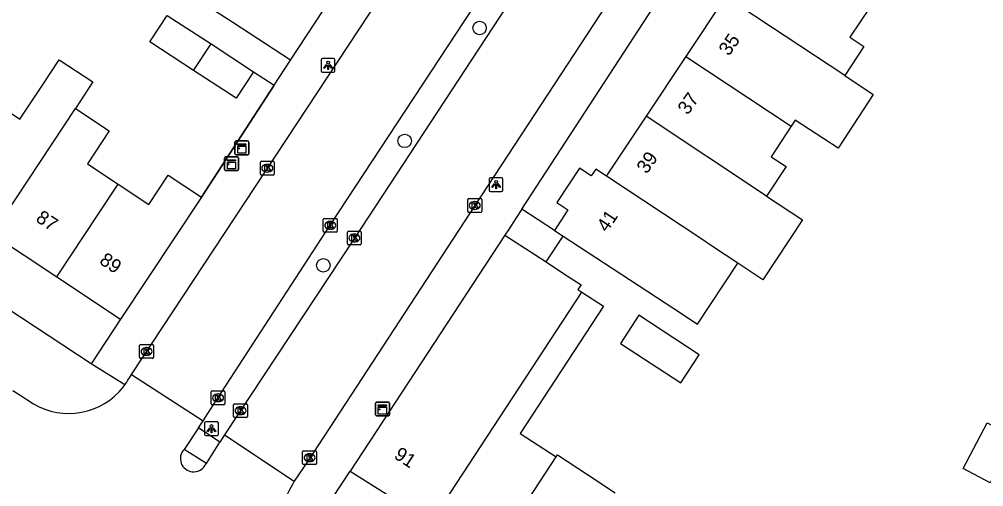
# Model space of a CAD drawing. Extents: x 159280 to 160375, y 384531 to 385872.
# Drawn here: x 160018.1 to 160088.1, y 384870.6 to 384904.5 of the extents above; entities that cross this region are included whole.
import ezdxf

# ---------------------------------------------------------------- set-up
doc = ezdxf.new("R2010")
doc.units = 0
for name, color, linetype in [('IMGEO_Boom', 7, 'Continuous'), ('IMGEO_Kast', 7, 'Continuous'), ('IMGEO_Kolk', 7, 'Continuous'), ('IMGEO_Lichtpunt', 7, 'Continuous'), ('IMGEO_Muur', 7, 'Continuous'), ('IMGEO_Pand', 7, 'Continuous'), ('IMGEO_Pand_nummerreeks', 7, 'Continuous'), ('IMGEO_Rijbaan_lokaal_open', 7, 'Continuous'), ('IMGEO_Voetpad_open', 7, 'Continuous')]:
    doc.layers.add(name, color=color, linetype=linetype)

msp = doc.modelspace()

# ---------------------------------------------------------------- linework, layer by layer
at = {"layer": 'IMGEO_Boom'}
for centre in [(160051.532, 384903.902), (160046.097, 384895.698), (160040.191, 384886.662)]:
    msp.add_circle(centre, 0.489, dxfattribs=at)
at = {"layer": 'IMGEO_Kast'}
for p, q in [((160033.78, 384894.768), (160033.78, 384895.609)), ((160033.78, 384895.609), (160033.78, 384894.768)), ((160033.855, 384895.693), (160034.696, 384895.693)), ((160034.696, 384895.693), (160033.855, 384895.693)), ((160034.78, 384895.618), (160034.78, 384894.777)), ((160034.78, 384894.777), (160034.78, 384895.618)), ((160034.705, 384894.693), (160033.864, 384894.693)), ((160033.864, 384894.693), (160034.705, 384894.693)), ((160033.03, 384893.612), (160033.03, 384894.453)), ((160033.03, 384894.453), (160033.03, 384893.612)), ((160033.105, 384894.537), (160033.946, 384894.537)), ((160033.946, 384894.537), (160033.105, 384894.537)), ((160034.03, 384894.462), (160034.03, 384893.621)), ((160034.03, 384893.621), (160034.03, 384894.462)), ((160033.955, 384893.537), (160033.114, 384893.537)), ((160033.114, 384893.537), (160033.955, 384893.537)), ((160043.988, 384875.803), (160043.988, 384876.644)), ((160043.988, 384876.644), (160043.988, 384875.803)), ((160044.063, 384876.728), (160044.904, 384876.728)), ((160044.904, 384876.728), (160044.063, 384876.728)), ((160044.988, 384876.653), (160044.988, 384875.812)), ((160044.988, 384875.812), (160044.988, 384876.653)), ((160044.913, 384875.728), (160044.072, 384875.728)), ((160044.072, 384875.728), (160044.913, 384875.728))]:
    msp.add_line(p, q, dxfattribs=at)
for points in [[(160033.975, 384895.483), (160034.575, 384895.483), (160034.575, 384895.398), (160033.975, 384895.398), (160033.975, 384895.483)], [(160033.975, 384895.308), (160034.575, 384895.308), (160034.575, 384894.819), (160033.975, 384894.819), (160033.975, 384895.308)], [(160033.225, 384894.327), (160033.825, 384894.327), (160033.825, 384894.242), (160033.225, 384894.242), (160033.225, 384894.327)], [(160033.225, 384894.152), (160033.825, 384894.152), (160033.825, 384893.663), (160033.225, 384893.663), (160033.225, 384894.152)], [(160044.183, 384876.518), (160044.783, 384876.518), (160044.783, 384876.433), (160044.183, 384876.433), (160044.183, 384876.518)], [(160044.183, 384876.343), (160044.783, 384876.343), (160044.783, 384875.854), (160044.183, 384875.854), (160044.183, 384876.343)]]:
    msp.add_lwpolyline(points, dxfattribs=at)
for centre in [(160034.059, 384895.157), (160033.309, 384894.001), (160044.267, 384876.192)]:
    msp.add_circle(centre, 0.0377, dxfattribs=at)
for centre, start, end in [((160033.858, 384895.615), 92.4484, 184.28452), ((160033.858, 384895.615), 92.4484, 184.28452), ((160034.702, 384895.615), 2.4484, 94.28452), ((160034.702, 384895.615), 2.4484, 94.28452), ((160033.858, 384894.771), 182.4484, 274.28452), ((160033.858, 384894.771), 182.4484, 274.28452), ((160034.702, 384894.771), 272.4484, 4.28452), ((160034.702, 384894.771), 272.4484, 4.28452), ((160033.108, 384894.459), 92.4484, 184.28452), ((160033.108, 384894.459), 92.4484, 184.28452), ((160033.952, 384894.459), 2.4484, 94.28452), ((160033.952, 384894.459), 2.4484, 94.28452), ((160033.108, 384893.615), 182.4484, 274.28452), ((160033.108, 384893.615), 182.4484, 274.28452), ((160033.952, 384893.615), 272.4484, 4.28452), ((160033.952, 384893.615), 272.4484, 4.28452), ((160044.066, 384876.65), 92.4484, 184.28452), ((160044.066, 384876.65), 92.4484, 184.28452), ((160044.91, 384876.65), 2.4484, 94.28452), ((160044.91, 384876.65), 2.4484, 94.28452), ((160044.066, 384875.806), 182.4484, 274.28452), ((160044.066, 384875.806), 182.4484, 274.28452), ((160044.91, 384875.806), 272.4484, 4.28452), ((160044.91, 384875.806), 272.4484, 4.28452)]:
    msp.add_arc(centre, 0.0779, start, end, dxfattribs=at)
at = {"layer": 'IMGEO_Kolk'}
for p, q in [((160035.626, 384893.29), (160035.626, 384894.142)), ((160035.701, 384894.216), (160036.553, 384894.216)), ((160036.114, 384893.996), (160036.139, 384893.996)), ((160036.627, 384894.142), (160036.627, 384893.29)), ((160036.553, 384893.216), (160035.701, 384893.216)), ((160036.137, 384893.436), (160036.112, 384893.436)), ((160050.684, 384890.58), (160050.684, 384891.432)), ((160050.759, 384891.506), (160051.611, 384891.506)), ((160051.172, 384891.286), (160051.197, 384891.286)), ((160051.685, 384891.432), (160051.685, 384890.58)), ((160051.611, 384890.506), (160050.759, 384890.506)), ((160051.195, 384890.726), (160051.17, 384890.726)), ((160040.19, 384889.137), (160040.19, 384889.989)), ((160040.265, 384890.063), (160041.117, 384890.063)), ((160040.678, 384889.843), (160040.703, 384889.843)), ((160041.191, 384889.989), (160041.191, 384889.137)), ((160041.117, 384889.063), (160040.265, 384889.063)), ((160040.701, 384889.283), (160040.676, 384889.283)), ((160041.946, 384888.218), (160041.946, 384889.07)), ((160042.021, 384889.144), (160042.873, 384889.144)), ((160042.947, 384889.07), (160042.947, 384888.218)), ((160042.457, 384888.364), (160042.432, 384888.364)), ((160042.434, 384888.924), (160042.459, 384888.924)), ((160042.873, 384888.144), (160042.021, 384888.144)), ((160026.858, 384879.977), (160026.858, 384880.829)), ((160026.933, 384880.903), (160027.785, 384880.903)), ((160027.346, 384880.683), (160027.371, 384880.683)), ((160027.859, 384880.829), (160027.859, 384879.977)), ((160027.785, 384879.903), (160026.933, 384879.903)), ((160027.369, 384880.123), (160027.344, 384880.123)), ((160032.048, 384876.609), (160032.048, 384877.461)), ((160032.123, 384877.535), (160032.975, 384877.535)), ((160032.536, 384877.315), (160032.561, 384877.315)), ((160033.049, 384877.461), (160033.049, 384876.609)), ((160032.975, 384876.535), (160032.123, 384876.535)), ((160032.559, 384876.755), (160032.534, 384876.755)), ((160033.681, 384875.675), (160033.681, 384876.527)), ((160033.756, 384876.601), (160034.608, 384876.601)), ((160034.169, 384876.381), (160034.194, 384876.381)), ((160034.682, 384876.527), (160034.682, 384875.675)), ((160034.192, 384875.821), (160034.167, 384875.821)), ((160034.608, 384875.601), (160033.756, 384875.601)), ((160038.69, 384872.258), (160038.69, 384873.11)), ((160038.765, 384873.184), (160039.617, 384873.184)), ((160039.178, 384872.964), (160039.203, 384872.964)), ((160039.691, 384873.11), (160039.691, 384872.258)), ((160039.617, 384872.184), (160038.765, 384872.184)), ((160039.201, 384872.404), (160039.176, 384872.404))]:
    msp.add_line(p, q, dxfattribs=at)
for points in [[(160035.626, 384893.29), (160035.626, 384894.142)], [(160035.701, 384894.216), (160036.553, 384894.216)], [(160035.947, 384893.916), (160036.07, 384893.916), (160036.07, 384893.765), (160036.2, 384893.916), (160036.364, 384893.916), (160036.218, 384893.765), (160036.371, 384893.516), (160036.219, 384893.516), (160036.134, 384893.68), (160036.07, 384893.613), (160036.07, 384893.516), (160035.947, 384893.516), (160035.947, 384893.916)], [(160036.627, 384894.142), (160036.627, 384893.29)], [(160036.553, 384893.216), (160035.701, 384893.216)], [(160050.684, 384890.58), (160050.684, 384891.432)], [(160050.759, 384891.506), (160051.611, 384891.506)], [(160051.005, 384891.206), (160051.128, 384891.206), (160051.128, 384891.055), (160051.258, 384891.206), (160051.422, 384891.206), (160051.276, 384891.055), (160051.429, 384890.806), (160051.277, 384890.806), (160051.192, 384890.97), (160051.128, 384890.903), (160051.128, 384890.806), (160051.005, 384890.806), (160051.005, 384891.206)], [(160051.685, 384891.432), (160051.685, 384890.58)], [(160051.611, 384890.506), (160050.759, 384890.506)], [(160040.19, 384889.137), (160040.19, 384889.989)], [(160040.265, 384890.063), (160041.117, 384890.063)], [(160040.511, 384889.763), (160040.634, 384889.763), (160040.634, 384889.612), (160040.764, 384889.763), (160040.928, 384889.763), (160040.782, 384889.612), (160040.935, 384889.363), (160040.783, 384889.363), (160040.698, 384889.527), (160040.634, 384889.46), (160040.634, 384889.363), (160040.511, 384889.363), (160040.511, 384889.763)], [(160041.191, 384889.989), (160041.191, 384889.137)], [(160041.117, 384889.063), (160040.265, 384889.063)], [(160041.946, 384888.218), (160041.946, 384889.07)], [(160042.021, 384889.144), (160042.873, 384889.144)], [(160042.947, 384889.07), (160042.947, 384888.218)], [(160042.267, 384888.844), (160042.39, 384888.844), (160042.39, 384888.693), (160042.52, 384888.844), (160042.684, 384888.844), (160042.538, 384888.693), (160042.691, 384888.444), (160042.539, 384888.444), (160042.454, 384888.608), (160042.39, 384888.541), (160042.39, 384888.444), (160042.267, 384888.444), (160042.267, 384888.844)], [(160042.873, 384888.144), (160042.021, 384888.144)], [(160026.858, 384879.977), (160026.858, 384880.829)], [(160026.933, 384880.903), (160027.785, 384880.903)], [(160027.179, 384880.603), (160027.302, 384880.603), (160027.302, 384880.452), (160027.432, 384880.603), (160027.596, 384880.603), (160027.45, 384880.452), (160027.603, 384880.203), (160027.451, 384880.203), (160027.366, 384880.367), (160027.302, 384880.3), (160027.302, 384880.203), (160027.179, 384880.203), (160027.179, 384880.603)], [(160027.859, 384880.829), (160027.859, 384879.977)], [(160027.785, 384879.903), (160026.933, 384879.903)], [(160032.048, 384876.609), (160032.048, 384877.461)], [(160032.123, 384877.535), (160032.975, 384877.535)], [(160032.369, 384877.235), (160032.492, 384877.235), (160032.492, 384877.084), (160032.622, 384877.235), (160032.786, 384877.235), (160032.64, 384877.084), (160032.793, 384876.835), (160032.641, 384876.835), (160032.556, 384876.999), (160032.492, 384876.932), (160032.492, 384876.835), (160032.369, 384876.835), (160032.369, 384877.235)], [(160033.049, 384877.461), (160033.049, 384876.609)], [(160032.975, 384876.535), (160032.123, 384876.535)], [(160033.681, 384875.675), (160033.681, 384876.527)], [(160033.756, 384876.601), (160034.608, 384876.601)], [(160034.682, 384876.527), (160034.682, 384875.675)], [(160034.002, 384876.301), (160034.125, 384876.301), (160034.125, 384876.15), (160034.255, 384876.301), (160034.419, 384876.301), (160034.273, 384876.15), (160034.426, 384875.901), (160034.274, 384875.901), (160034.189, 384876.065), (160034.125, 384875.998), (160034.125, 384875.901), (160034.002, 384875.901), (160034.002, 384876.301)], [(160034.608, 384875.601), (160033.756, 384875.601)], [(160038.69, 384872.258), (160038.69, 384873.11)], [(160038.765, 384873.184), (160039.617, 384873.184)], [(160039.011, 384872.884), (160039.134, 384872.884), (160039.134, 384872.733), (160039.264, 384872.884), (160039.428, 384872.884), (160039.282, 384872.733), (160039.435, 384872.484), (160039.283, 384872.484), (160039.198, 384872.648), (160039.134, 384872.581), (160039.134, 384872.484), (160039.011, 384872.484), (160039.011, 384872.884)], [(160039.691, 384873.11), (160039.691, 384872.258)], [(160039.617, 384872.184), (160038.765, 384872.184)]]:
    msp.add_lwpolyline(points, dxfattribs=at)
for centre, start, end in [((160035.703, 384894.14), 91.55205, 178.44795), ((160035.703, 384894.14), 91.55205, 178.44795), ((160036.551, 384894.14), 1.55205, 88.44795), ((160036.551, 384894.14), 1.55205, 88.44795), ((160035.703, 384893.292), 181.55205, 268.44795), ((160035.703, 384893.292), 181.55205, 268.44795), ((160036.551, 384893.292), 271.55205, 358.44795), ((160036.551, 384893.292), 271.55205, 358.44795), ((160050.761, 384891.43), 91.55205, 178.44795), ((160050.761, 384891.43), 91.55205, 178.44795), ((160051.609, 384891.43), 1.55205, 88.44795), ((160051.609, 384891.43), 1.55205, 88.44795), ((160050.761, 384890.582), 181.55205, 268.44795), ((160050.761, 384890.582), 181.55205, 268.44795), ((160051.609, 384890.582), 271.55205, 358.44795), ((160051.609, 384890.582), 271.55205, 358.44795), ((160040.267, 384889.987), 91.55205, 178.44795), ((160040.267, 384889.987), 91.55205, 178.44795), ((160041.115, 384889.987), 1.55205, 88.44795), ((160041.115, 384889.987), 1.55205, 88.44795), ((160040.267, 384889.139), 181.55205, 268.44795), ((160040.267, 384889.139), 181.55205, 268.44795), ((160041.115, 384889.139), 271.55205, 358.44795), ((160041.115, 384889.139), 271.55205, 358.44795), ((160042.023, 384889.068), 91.55205, 178.44795), ((160042.023, 384889.068), 91.55205, 178.44795), ((160042.871, 384889.068), 1.55205, 88.44795), ((160042.871, 384889.068), 1.55205, 88.44795), ((160042.023, 384888.22), 181.55205, 268.44795), ((160042.023, 384888.22), 181.55205, 268.44795), ((160042.871, 384888.22), 271.55205, 358.44795), ((160042.871, 384888.22), 271.55205, 358.44795), ((160026.935, 384880.827), 91.55205, 178.44795), ((160026.935, 384880.827), 91.55205, 178.44795), ((160027.783, 384880.827), 1.55205, 88.44795), ((160027.783, 384880.827), 1.55205, 88.44795), ((160026.935, 384879.979), 181.55205, 268.44795), ((160026.935, 384879.979), 181.55205, 268.44795), ((160027.783, 384879.979), 271.55205, 358.44795), ((160027.783, 384879.979), 271.55205, 358.44795), ((160032.125, 384877.459), 91.55205, 178.44795), ((160032.125, 384877.459), 91.55205, 178.44795), ((160032.973, 384877.459), 1.55205, 88.44795), ((160032.973, 384877.459), 1.55205, 88.44795), ((160032.125, 384876.611), 181.55205, 268.44795), ((160032.125, 384876.611), 181.55205, 268.44795), ((160032.973, 384876.611), 271.55205, 358.44795), ((160032.973, 384876.611), 271.55205, 358.44795), ((160033.758, 384876.525), 91.55205, 178.44795), ((160033.758, 384876.525), 91.55205, 178.44795), ((160034.606, 384876.525), 1.55205, 88.44795), ((160034.606, 384876.525), 1.55205, 88.44795), ((160033.758, 384875.677), 181.55205, 268.44795), ((160033.758, 384875.677), 181.55205, 268.44795), ((160034.606, 384875.677), 271.55205, 358.44795), ((160034.606, 384875.677), 271.55205, 358.44795), ((160038.767, 384873.108), 91.55205, 178.44795), ((160038.767, 384873.108), 91.55205, 178.44795), ((160039.615, 384873.108), 1.55205, 88.44795), ((160039.615, 384873.108), 1.55205, 88.44795), ((160038.767, 384872.26), 181.55205, 268.44795), ((160038.767, 384872.26), 181.55205, 268.44795), ((160039.615, 384872.26), 271.55205, 358.44795), ((160039.615, 384872.26), 271.55205, 358.44795)]:
    msp.add_arc(centre, 0.0765, start, end, dxfattribs=at)
for centre, major_axis, ratio, start_param, end_param in [((160036.113, 384893.716), (-0.387, 0.002), 0.722429, 4.712389, 7.853982), ((160036.138, 384893.716), (-0.39, 0.002), 0.717154, 1.570796, 4.712389), ((160051.171, 384891.006), (-0.387, 0.002), 0.722429, 4.712389, 7.853982), ((160051.196, 384891.006), (-0.39, 0.002), 0.717154, 1.570796, 4.712389), ((160040.677, 384889.563), (-0.387, 0.002), 0.722429, 4.712389, 7.853982), ((160040.702, 384889.563), (-0.39, 0.002), 0.717154, 1.570796, 4.712389), ((160042.433, 384888.644), (-0.387, 0.002), 0.722429, 4.712389, 7.853982), ((160042.458, 384888.644), (-0.39, 0.002), 0.717154, 1.570796, 4.712389), ((160027.345, 384880.403), (-0.387, 0.002), 0.722429, 4.712389, 7.853982), ((160027.37, 384880.403), (-0.39, 0.002), 0.717154, 1.570796, 4.712389), ((160032.535, 384877.035), (-0.387, 0.002), 0.722429, 4.712389, 7.853982), ((160032.56, 384877.035), (-0.39, 0.002), 0.717154, 1.570796, 4.712389), ((160034.168, 384876.101), (-0.387, 0.002), 0.722429, 4.712389, 7.853982), ((160034.193, 384876.101), (-0.39, 0.002), 0.717154, 1.570796, 4.712389), ((160039.177, 384872.684), (-0.387, 0.002), 0.722429, 4.712389, 7.853982), ((160039.202, 384872.684), (-0.39, 0.002), 0.717154, 1.570796, 4.712389)]:
    msp.add_ellipse(centre, major_axis=major_axis, ratio=ratio, start_param=start_param, end_param=end_param, dxfattribs=at)
at = {"layer": 'IMGEO_Lichtpunt'}
for p, q in [((160040.039, 384901.588), (160040.039, 384900.781)), ((160040.039, 384901.588), (160040.039, 384900.781)), ((160040.941, 384901.683), (160040.133, 384901.683)), ((160040.941, 384901.683), (160040.133, 384901.683)), ((160041.035, 384900.781), (160041.035, 384901.588)), ((160041.035, 384900.781), (160041.035, 384901.588)), ((160040.133, 384900.687), (160040.941, 384900.687)), ((160040.133, 384900.687), (160040.941, 384900.687)), ((160052.23, 384892.93), (160052.23, 384892.123)), ((160052.23, 384892.93), (160052.23, 384892.123)), ((160053.132, 384893.025), (160052.324, 384893.025)), ((160053.132, 384893.025), (160052.324, 384893.025)), ((160053.226, 384892.123), (160053.226, 384892.93)), ((160053.226, 384892.123), (160053.226, 384892.93)), ((160052.324, 384892.029), (160053.132, 384892.029)), ((160052.324, 384892.029), (160053.132, 384892.029)), ((160031.575, 384875.187), (160031.575, 384874.38)), ((160031.575, 384875.187), (160031.575, 384874.38)), ((160032.477, 384875.282), (160031.669, 384875.282)), ((160032.477, 384875.282), (160031.669, 384875.282)), ((160032.571, 384874.38), (160032.571, 384875.187)), ((160032.571, 384874.38), (160032.571, 384875.187)), ((160031.669, 384874.286), (160032.477, 384874.286)), ((160031.669, 384874.286), (160032.477, 384874.286))]:
    msp.add_line(p, q, dxfattribs=at)
for points in [[(160040.413, 384901.252), (160040.452, 384901.224), (160040.264, 384900.962), (160040.226, 384900.989), (160040.413, 384901.252)], [(160040.515, 384901.204), (160040.562, 384901.204), (160040.562, 384900.882), (160040.515, 384900.882), (160040.515, 384901.204)], [(160040.625, 384901.224), (160040.663, 384901.251), (160040.85, 384900.989), (160040.811, 384900.961), (160040.625, 384901.224)], [(160052.604, 384892.594), (160052.643, 384892.566), (160052.455, 384892.304), (160052.417, 384892.331), (160052.604, 384892.594)], [(160052.706, 384892.546), (160052.753, 384892.546), (160052.753, 384892.224), (160052.706, 384892.224), (160052.706, 384892.546)], [(160052.816, 384892.566), (160052.854, 384892.593), (160053.041, 384892.331), (160053.002, 384892.303), (160052.816, 384892.566)], [(160031.949, 384874.851), (160031.988, 384874.823), (160031.8, 384874.561), (160031.762, 384874.588), (160031.949, 384874.851)], [(160032.051, 384874.803), (160032.098, 384874.803), (160032.098, 384874.481), (160032.051, 384874.481), (160032.051, 384874.803)], [(160032.161, 384874.823), (160032.199, 384874.85), (160032.386, 384874.588), (160032.347, 384874.56), (160032.161, 384874.823)]]:
    msp.add_lwpolyline(points, dxfattribs=at)
for centre in [(160040.538, 384901.386), (160052.729, 384892.728), (160032.074, 384874.985)]:
    msp.add_circle(centre, 0.0994, dxfattribs=at)
for centre, start, end in [((160040.133, 384901.588), 90, 180), ((160040.133, 384901.588), 90, 180), ((160040.941, 384901.588), 0, 90), ((160040.941, 384901.588), 0, 90), ((160040.133, 384900.781), 180, 270), ((160040.133, 384900.781), 180, 270), ((160040.941, 384900.781), 270, 0), ((160040.941, 384900.781), 270, 360), ((160052.324, 384892.93), 90, 180), ((160052.324, 384892.93), 90, 180), ((160053.132, 384892.93), 0, 90), ((160053.132, 384892.93), 0, 90), ((160052.324, 384892.123), 180, 270), ((160052.324, 384892.123), 180, 270), ((160053.132, 384892.123), 270, 0), ((160053.132, 384892.123), 270, 360), ((160031.669, 384875.187), 90, 180), ((160031.669, 384875.187), 90, 180), ((160032.477, 384875.187), 0, 90), ((160032.477, 384875.187), 0, 90), ((160031.669, 384874.38), 180, 270), ((160031.669, 384874.38), 180, 270), ((160032.477, 384874.38), 270, 0), ((160032.477, 384874.38), 270, 360)]:
    msp.add_arc(centre, 0.0946, start, end, dxfattribs=at)
at = {"layer": 'IMGEO_Muur'}
msp.add_lwpolyline([(160036.624, 384899.751), (160031.341, 384891.612)], dxfattribs=at)
at = {"layer": 'IMGEO_Pand'}
for points in [[(160037.807, 384901.574), (160033.616, 384904.299), (160029.928, 384906.697), (160029.236, 384907.147)], [(160037.807, 384901.574), (160040.782, 384906.106)], [(160069.384, 384906.187), (160066.501, 384901.838)], [(160078.049, 384900.443), (160069.384, 384906.187)], [(160079.901, 384905.474), (160078.413, 384903.226), (160079.433, 384902.551), (160078.049, 384900.443)], [(160030.772, 384900.825), (160027.609, 384902.89), (160028.866, 384904.816)], [(160028.866, 384904.816), (160032.041, 384902.743)], [(160030.772, 384900.825), (160032.041, 384902.743)], [(160032.041, 384902.743), (160035.129, 384900.727)], [(160016.237, 384898.554), (160018.164, 384897.279), (160019.751, 384899.677), (160021.023, 384901.599), (160023.473, 384899.978), (160022.202, 384898.056)], [(160066.501, 384901.838), (160063.618, 384897.489)], [(160066.501, 384901.838), (160074.156, 384896.764)], [(160035.129, 384900.727), (160033.872, 384898.802), (160030.772, 384900.825)], [(160078.049, 384900.443), (160080.111, 384899.076), (160077.548, 384895.174), (160074.448, 384897.209), (160074.156, 384896.764)], [(160016.165, 384888.928), (160022.202, 384898.056)], [(160022.202, 384898.056), (160024.654, 384896.434), (160023.067, 384894.036), (160025.302, 384892.557)], [(160063.618, 384897.489), (160060.824, 384893.273), (160060.737, 384893.142)], [(160072.364, 384891.693), (160063.618, 384897.489)], [(160074.156, 384896.764), (160072.704, 384894.552), (160073.778, 384893.847), (160072.364, 384891.693)], [(160025.302, 384892.557), (160027.536, 384891.08), (160028.939, 384893.201), (160031.341, 384891.612)], [(160060.737, 384893.142), (160059.96, 384893.657), (160059.638, 384893.166), (160058.789, 384893.724), (160057.141, 384891.213), (160057.945, 384890.685), (160056.968, 384889.197)], [(160020.842, 384885.817), (160023.869, 384890.392), (160025.302, 384892.557)], [(160070.275, 384886.821), (160068.438, 384888.038), (160067.582, 384888.605), (160060.737, 384893.142)], [(160031.341, 384891.612), (160025.47, 384882.738)], [(160072.364, 384891.693), (160074.973, 384889.964), (160072.093, 384885.617), (160070.275, 384886.821)], [(160056.968, 384889.197), (160057.597, 384888.784)], [(160016.165, 384888.928), (160020.842, 384885.817)], [(160053.377, 384888.858), (160042.15, 384871.716)], [(160053.377, 384888.858), (160056.364, 384886.902)], [(160057.597, 384888.784), (160061.148, 384886.453), (160065.624, 384883.514), (160067.339, 384882.388), (160070.275, 384886.821)], [(160056.364, 384886.902), (160057.56, 384886.119), (160058.894, 384885.245), (160058.67, 384884.903), (160058.956, 384884.715)], [(160020.842, 384885.817), (160025.47, 384882.738)], [(160048.013, 384868.009), (160058.956, 384884.715)], [(160058.956, 384884.715), (160060.532, 384883.683), (160054.482, 384874.447), (160057.096, 384872.735)], [(160067.481, 384880.166), (160063.102, 384883.033), (160061.762, 384880.974), (160066.149, 384878.119), (160067.481, 384880.166)], [(160090.336, 384874.17), (160088.581, 384870.864), (160086.62, 384871.905), (160088.375, 384875.21), (160090.336, 384874.17)], [(160057.096, 384872.735), (160057.2, 384872.894), (160059.366, 384871.475), (160061.377, 384870.127)], [(160052.247, 384865.332), (160057.096, 384872.735)], [(160042.15, 384871.716), (160048.013, 384868.009)]]:
    msp.add_lwpolyline(points, dxfattribs=at)
at = {"layer": 'IMGEO_Rijbaan_lokaal_open'}
for points in [[(160026.28, 384878.723), (160052.53, 384918.588), (160053.932, 384920.744)], [(160062.033, 384918.512), (160042.448, 384888.643), (160033.029, 384874.339)], [(160031.465, 384875.373), (160032.195, 384876.49), (160040.692, 384889.567), (160058.972, 384917.426)], [(160067.042, 384915.232), (160051.184, 384891.006), (160039.06, 384872.431), (160038.084, 384870.979)], [(160025.789, 384877.982), (160025.923, 384878.167), (160026.011, 384878.306), (160026.118, 384878.477), (160026.28, 384878.723)], [(160026.28, 384878.723), (160031.465, 384875.373)], [(160017.664, 384877.559), (160018.11, 384877.263), (160019.162, 384876.596), (160019.56, 384876.385), (160019.975, 384876.211), (160020.404, 384876.074), (160020.844, 384875.976), (160021.29, 384875.918), (160021.74, 384875.9), (160022.19, 384875.922), (160022.636, 384875.985), (160023.075, 384876.087), (160023.502, 384876.227), (160023.916, 384876.406), (160024.312, 384876.62), (160024.687, 384876.869), (160025.038, 384877.151), (160025.363, 384877.463), (160025.659, 384877.803), (160025.789, 384877.982)], [(160031.121, 384874.854), (160031.465, 384875.373)], [(160031.121, 384874.854), (160030.082, 384873.289)], [(160033.029, 384874.339), (160032.691, 384873.812)], [(160033.029, 384874.339), (160038.084, 384870.979)], [(160031.703, 384872.273), (160032.691, 384873.812)], [(160031.598, 384872.11), (160031.703, 384872.273)], [(160038.084, 384870.979), (160037.955, 384870.745), (160037.709, 384870.309), (160037.502, 384869.853), (160037.337, 384869.38), (160037.215, 384868.894), (160037.137, 384868.4), (160037.104, 384867.9), (160037.115, 384867.4), (160037.17, 384866.902), (160037.271, 384866.411), (160037.414, 384865.932), (160037.6, 384865.467), (160037.786, 384865.099)]]:
    msp.add_lwpolyline(points, dxfattribs=at)
msp.add_arc((160030.782, 384872.625), 0.965, 136.55131, 327.70395, dxfattribs=at)
at = {"layer": 'IMGEO_Voetpad_open'}
for points in [[(160054.6, 384890.738), (160083.589, 384935.277)], [(160023.332, 384879.514), (160000, 384894.892), (159977.512, 384909.852), (159978.443, 384911.333)], [(160036.624, 384899.751), (160037.807, 384901.574)], [(160035.129, 384900.727), (160036.624, 384899.751)], [(160031.341, 384891.612), (160036.624, 384899.751)], [(160054.6, 384890.738), (160054.194, 384890.114), (160053.624, 384889.238), (160053.377, 384888.858)], [(160056.968, 384889.197), (160054.6, 384890.738)], [(160056.364, 384886.902), (160057.597, 384888.784)], [(160025.47, 384882.738), (160023.332, 384879.514)], [(160025.789, 384877.982), (160023.332, 384879.514)], [(160032.691, 384873.812), (160031.121, 384874.854)], [(160031.703, 384872.273), (160030.082, 384873.289)], [(160040.184, 384868.735), (160042.15, 384871.716)]]:
    msp.add_lwpolyline(points, dxfattribs=at)

# ---------------------------------------------------------------- texts
at = {"layer": 'IMGEO_Pand_nummerreeks'}
for s, rotation, p in [('35', 55.18157, (160069.63, 384901.816)), ('37', 55.18299, (160066.65, 384897.532)), ('39', 55.18157, (160063.671, 384893.247)), ('87', 326.36773, (160019.252, 384889.9)), ('41', 56.14413, (160060.79, 384889.007)), ('89', 326.36773, (160023.869, 384886.829)), ('91', 326.77418, (160045.249, 384872.699))]:
    msp.add_text(s, height=1, rotation=rotation, dxfattribs=at).set_placement(p)

doc.saveas('drawing.dxf')
